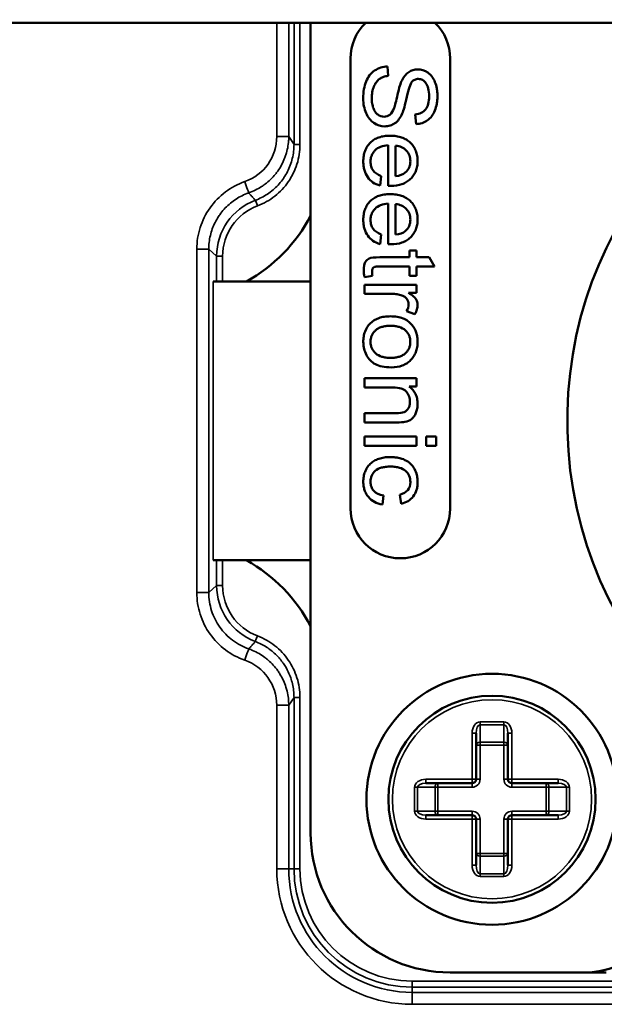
# Model space of a CAD drawing. Header units: millimetres. Extents: x 50 to 3176, y 50 to 2109.
# Tile 661 of 817: x 2363 to 2378, y 1012 to 1036. Entities that reach past the tile are written whole.
import ezdxf

# ---------------------------------------------------------------- set-up
doc = ezdxf.new("R2010")
doc.units = ezdxf.units.MM
doc.header["$LTSCALE"] = 10
for name, color, linetype, lineweight in [('Dimension (ISO)', 7, 'Continuous', 25), ('Visible (ISO)', 7, 'Continuous', 50), ('Visible Narrow (ISO)', 7, 'Continuous', 35)]:
    doc.layers.add(name, color=color, linetype=linetype, lineweight=lineweight)
doc.styles.add('Note Text (ANSI)', font='tahoma.ttf')
doc.dimstyles.new('Default (ISO)', dxfattribs={"dimscale": 10, "dimtxt": 1, "dimasz": 2.5, "dimexe": 3.175, "dimexo": 0, "dimgap": 0.762, "dimtad": 1, "dimrnd": 1e-08, "dimzin": 0, "dimdsep": 46, "dimtxsty": 'Note Text (ANSI)', "dimcen": 0.09, "dimdle": 10, "dimclrd": 1, "dimclre": 1, "dimclrt": 1, "dimazin": 0, "dimtfac": 3.5052, "dimtmove": 0, "dimatfit": 3, "dimfxl": 1, "dimtolj": 1, "dimtzin": 0, "dimlwd": -1, "dimlwe": -1, "dimarcsym": 0})

# ---------------------------------------------------------------- blocks, each defined once
blk = doc.blocks.new('*D13')
at = {"layer": 'Defpoints', "color": 0, "transparency": 16777216}
for p in [(2370.247, 1067.721), (2363.375, 1056.686)]:
    blk.add_point(p, dxfattribs=at)
at = {"layer": 'Dimension (ISO)', "color": 1, "transparency": 16777216}
for p, q in [((2383.462, 1088.942), (2521.218, 1310.149)), ((2363.375, 1056.686), (2370.247, 1067.721)), ((2350.159, 1035.464), (2336.944, 1014.243))]:
    blk.add_line(p, q, dxfattribs=at)
for points in [[(2379.925, 1091.145), (2386.999, 1086.74), (2370.247, 1067.721)], [(2346.622, 1037.667), (2353.696, 1033.262), (2363.375, 1056.686)]]:
    blk.add_solid(points, dxfattribs=at)
at = {"layer": 'Dimension (ISO)', "color": 1, "transparency": 16777216, "insert": (2422.55, 1190.872), "char_height": 10, "attachment_point": 1, "rotation": 58.0875, "style": 'Note Text (ANSI)'}
blk.add_mtext('\\A1;∅13.00 mm [∅0.512 in]', dxfattribs=at)

msp = doc.modelspace()

# ---------------------------------------------------------------- linework, layer by layer
at = {"layer": 'Visible (ISO)'}
for p, q in [((2551.3108, 1036.2033), (2182.3108, 1036.2033)), ((2370.2608, 1036.2033), (2370.2608, 1015.8533)), ((2371.2608, 1024.0033), (2371.2608, 1035.3033)), ((2373.7608, 1035.3033), (2373.7608, 1024.0033)), ((2372.1891, 1035.1033), (2372.2089, 1034.8676)), ((2372.9038, 1033.6567), (2372.8863, 1033.8962)), ((2372.2062, 1032.1062), (2372.2062, 1033.1263)), ((2372.388, 1033.1133), (2372.388, 1032.3497)), ((2372.0307, 1032.3521), (2372.0026, 1032.1125)), ((2372.2062, 1030.6393), (2372.2062, 1031.6594)), ((2372.388, 1031.6464), (2372.388, 1030.8828)), ((2372.0307, 1030.8852), (2372.0026, 1030.6456)), ((2371.9925, 1030.3123), (2372.7426, 1030.3123)), ((2372.7426, 1030.4824), (2372.9148, 1030.4824)), ((2372.7426, 1030.3123), (2372.7426, 1030.4824)), ((2372.9148, 1030.4824), (2372.9148, 1030.3123)), ((2372.9148, 1030.3123), (2373.2376, 1030.3123)), ((2373.2376, 1030.3123), (2373.3702, 1030.0819)), ((2372.7426, 1030.0819), (2371.9805, 1030.0819)), ((2372.7426, 1029.8486), (2372.7426, 1030.0819)), ((2372.9148, 1030.0819), (2372.9148, 1029.8486)), ((2373.3702, 1030.0819), (2372.9148, 1030.0819)), ((2371.8083, 1029.8486), (2371.6131, 1029.8153)), ((2372.9148, 1029.8486), (2372.7426, 1029.8486)), ((2370.2608, 1029.7033), (2367.8143, 1029.7033)), ((2371.6108, 1029.6245), (2372.9148, 1029.6245)), ((2371.6108, 1029.3927), (2371.6108, 1029.6245)), ((2372.9148, 1029.6245), (2372.9148, 1029.4159)), ((2372.2937, 1029.3927), (2371.6108, 1029.3927)), ((2372.9148, 1029.4159), (2372.7168, 1029.4159)), ((2372.8729, 1028.8817), (2372.668, 1028.9614)), ((2371.6108, 1027.2766), (2372.9148, 1027.2766)), ((2371.6108, 1027.0448), (2371.6108, 1027.2766)), ((2372.9148, 1027.068), (2372.7293, 1027.068)), ((2372.9148, 1027.2766), (2372.9148, 1027.068)), ((2372.3231, 1027.0448), (2371.6108, 1027.0448)), ((2371.6108, 1026.3971), (2372.4042, 1026.3971)), ((2371.6108, 1026.1652), (2371.6108, 1026.3971)), ((2372.4125, 1026.1652), (2371.6108, 1026.1652)), ((2371.6108, 1025.5765), (2371.6108, 1025.8083)), ((2371.6108, 1025.8083), (2372.9148, 1025.8083)), ((2372.9148, 1025.5765), (2371.6108, 1025.5765)), ((2372.9148, 1025.8083), (2372.9148, 1025.5765)), ((2373.1566, 1025.5765), (2373.1566, 1025.8083)), ((2373.1566, 1025.8083), (2373.4108, 1025.8083)), ((2373.4108, 1025.5765), (2373.1566, 1025.5765)), ((2373.4108, 1025.8083), (2373.4108, 1025.5765)), ((2372.5317, 1024.125), (2372.4986, 1024.3506)), ((2372.0883, 1024.3313), (2372.0602, 1024.1033)), ((2367.8143, 1022.7033), (2370.2608, 1022.7033)), ((2374.4108, 1018.3619), (2374.4108, 1017.2033)), ((2375.2108, 1017.2033), (2375.2108, 1018.3619)), ((2374.3108, 1017.1033), (2373.1522, 1017.1033)), ((2376.4693, 1017.1033), (2375.3108, 1017.1033)), ((2373.1522, 1016.3033), (2374.3108, 1016.3033)), ((2374.4108, 1016.2033), (2374.4108, 1015.0447)), ((2375.2108, 1015.0447), (2375.2108, 1016.2033)), ((2375.3108, 1016.3033), (2376.4693, 1016.3033)), ((2373.7608, 1012.3533), (2377.1036, 1012.3533)), ((2377.1036, 1012.3533), (2377.672, 1012.3533))]:
    msp.add_line(p, q, dxfattribs=at)
for radius in [3.15, 2.6]:
    msp.add_circle((2374.8108, 1016.7033), radius, dxfattribs=at)
for centre, radius, start, end in [((2372.5108, 1035.3033), 1.25, 133.94552, 180), ((2372.5108, 1035.3033), 1.25, 0, 46.05448), ((2386.8108, 1026.2033), 10.1116, 98.52038, 81.47962), ((2366.7108, 1033.2033), 4, 298.95502, 332.56076), ((2372.5108, 1024.0033), 1.25, 180, 0), ((2366.7108, 1019.2033), 4, 27.43924, 61.04498), ((2374.3108, 1017.2033), 0.1, 270, 0), ((2375.3108, 1017.2033), 0.1, 180, 270), ((2374.3108, 1016.2033), 0.1, 0, 90), ((2375.3108, 1016.2033), 0.1, 90, 180), ((2373.7608, 1015.8533), 3.5, 180, 270)]:
    msp.add_arc(centre, radius, start, end, dxfattribs=at)
for centre, major_axis, ratio, start_param, end_param in [((2372.4868, 1015.905), (-0.3538, -18.8344), 0.0411886, 3.1913663, 3.3486603), ((2372.5186, 1034.9772), (-0.1832, -0.9479), 0.0443106, 0.2735485, 0.9227227), ((2767.3238, 1232.731), (-395.52, -200.1981), 0.0254969, 0.0039099, 0.0233483), ((2368.417, 1035.2694), (-4.2594, 2.7848), 0.2090354, 2.8842979, 3.0828476), ((2767.3238, 1231.2641), (-395.52, -200.1981), 0.0254969, 0.0039099, 0.0233483), ((2368.417, 1033.8025), (-4.2594, 2.7848), 0.2090354, 2.8842979, 3.0828476), ((2374.5251, 1029.7368), (2.8205, -0.5207), 0.0869002, 2.7016457, 3.0176678), ((2373.1317, 1029.8472), (-1.2834, 0.2119), 0.0787449, 5.8381339, 6.1667196), ((2370.8221, 1026.4091), (1.846, -0.211), 0.0662202, 5.7581445, 6.0804656), ((2390.5903, 1038.7012), (-18.7587, -14.2403), 0.1062572, 0.0071023, 0.1034825), ((2377.1036, 1014.3533), (2.1388, 0), 0.9351131, 4.712389, 5.5313059)]:
    msp.add_ellipse(centre, major_axis=major_axis, ratio=ratio, start_param=start_param, end_param=end_param, dxfattribs=at)
for points in [[(2371.5799, 1034.2981), (2371.5799, 1034.4691), (2371.6276, 1034.7536), (2371.7701, 1034.9337), (2371.8654, 1034.9994)], [(2371.8654, 1034.9994), (2371.9607, 1035.0651), (2372.0685, 1035.0999), (2372.1891, 1035.1033)], [(2372.4415, 1034.3986), (2372.4811, 1034.572), (2372.5184, 1034.6937), (2372.5538, 1034.7632)], [(2372.6735, 1034.3401), (2372.6297, 1034.1368), (2372.5916, 1033.9977), (2372.5584, 1033.9218)], [(2372.6607, 1032.993), (2372.5925, 1033.0655), (2372.5018, 1033.1056), (2372.388, 1033.1133)], [(2372.6607, 1031.5261), (2372.5925, 1031.5986), (2372.5018, 1031.6387), (2372.388, 1031.6464)], [(2372.2651, 1030.6379), (2372.2522, 1030.6379), (2372.2324, 1030.6384), (2372.2062, 1030.6393)], [(2371.8157, 1030.0298), (2371.8051, 1030.0109), (2371.8, 1029.9849), (2371.8, 1029.9506)], [(2371.859, 1030.0694), (2371.8405, 1030.0612), (2371.8263, 1030.0481), (2371.8157, 1030.0298)], [(2371.8, 1029.9506), (2371.8, 1029.9245), (2371.8028, 1029.8907), (2371.8083, 1029.8486)], [(2372.4042, 1026.3971), (2372.494, 1026.3971), (2372.5612, 1026.4058), (2372.6059, 1026.4241)], [(2372.4986, 1024.3506), (2372.5861, 1024.3723), (2372.718, 1024.4506), (2372.7624, 1024.5848), (2372.7624, 1024.6621)]]:
    msp.add_open_spline(points, degree=3, dxfattribs=at)
for points, knots in [([(2372.5538, 1034.7632), (2372.5995, 1034.8528), (2372.6836, 1034.9539), (2372.8252, 1035.0199), (2372.9936, 1035.0431), (2373.1677, 1034.9896), (2373.3095, 1034.8567), (2373.3847, 1034.7177), (2373.4236, 1034.5785), (2373.439, 1034.4606), (2373.4429, 1034.3632), (2373.4389, 1034.2633), (2373.4228, 1034.1363), (2373.3821, 1033.9906), (2373.3028, 1033.8477), (2373.1534, 1033.7078), (2373.0092, 1033.661), (2372.9038, 1033.6567)], [0, 0, 0, 0, 0.1117879, 0.1676818, 0.2235757, 0.3472294, 0.4088113, 0.4703932, 0.5319752, 0.5627661, 0.5935571, 0.6272639, 0.6609707, 0.7283842, 0.7961612, 0.8639381, 1, 1, 1, 1]), ([(2372.2089, 1034.8676), (2372.1638, 1034.862), (2372.0814, 1034.8432), (2371.9837, 1034.7939), (2371.9064, 1034.7177), (2371.8433, 1034.6034), (2371.8024, 1034.4656), (2371.7897, 1034.3153), (2371.8004, 1034.1721), (2371.8311, 1034.0537), (2371.8793, 1033.9567), (2371.9648, 1033.8679), (2372.073, 1033.8317), (2372.1811, 1033.8497), (2372.2716, 1033.9001), (2372.325, 1033.9837), (2372.3535, 1034.0624)], [0, 0, 0, 0, 0.0674158, 0.1348317, 0.2019811, 0.2691305, 0.33628, 0.4034294, 0.463017, 0.5226045, 0.5819677, 0.6413309, 0.7593234, 0.8192948, 0.8792661, 1, 1, 1, 1]), ([(2373.2316, 1034.3561), (2373.2316, 1034.4317), (2373.2189, 1034.5626), (2373.1568, 1034.696), (2373.0682, 1034.7728), (2372.9661, 1034.7976), (2372.8694, 1034.7779), (2372.8225, 1034.7413), (2372.8016, 1034.7169)], [0, 0, 0, 0, 0.1742038, 0.3484076, 0.5231725, 0.6979373, 0.8489687, 1, 1, 1, 1]), ([(2372.5584, 1033.9218), (2372.5105, 1033.8122), (2372.418, 1033.6909), (2372.2591, 1033.6133), (2372.074, 1033.5864), (2371.8834, 1033.6441), (2371.7303, 1033.785), (2371.6457, 1033.9297), (2371.5917, 1034.1033), (2371.5799, 1034.2307), (2371.5799, 1034.2981)], [0, 0, 0, 0, 0.2013671, 0.301742, 0.4021168, 0.6009546, 0.7006376, 0.8003205, 0.9001603, 1, 1, 1, 1]), ([(2372.8863, 1033.8962), (2373, 1033.9093), (2373.1728, 1033.9945), (2373.2316, 1034.2112), (2373.2316, 1034.3561)], [0, 0, 0, 0, 0.4992487, 1, 1, 1, 1]), ([(2372.0026, 1032.1125), (2371.9359, 1032.1316), (2371.8175, 1032.1856), (2371.6833, 1032.3151), (2371.6133, 1032.4614), (2371.5859, 1032.5982), (2371.5784, 1032.7245), (2371.5886, 1032.8597), (2371.6216, 1032.9856), (2371.6766, 1033.0968), (2371.7543, 1033.1931), (2371.8518, 1033.2708), (2371.9664, 1033.3255), (2372.0978, 1033.3586), (2372.2534, 1033.3696), (2372.4109, 1033.3585), (2372.5467, 1033.3251), (2372.6654, 1033.2697), (2372.7658, 1033.1911), (2372.8458, 1033.0948), (2372.9025, 1032.9861), (2372.9367, 1032.8647), (2372.9481, 1032.7284), (2372.9369, 1032.5935), (2372.9034, 1032.4758), (2372.8479, 1032.37), (2372.7695, 1032.2758), (2372.6709, 1032.1988), (2372.5162, 1032.1266), (2372.3729, 1032.1048), (2372.2651, 1032.1048)], [0, 0, 0, 0, 0.0518571, 0.1037141, 0.1557328, 0.1817421, 0.2077514, 0.2404804, 0.2732094, 0.3059385, 0.3386675, 0.3713324, 0.4039973, 0.4366622, 0.4693271, 0.5030549, 0.5367826, 0.5705104, 0.6042381, 0.6379658, 0.6716936, 0.7054213, 0.7391491, 0.7717555, 0.8043618, 0.8369682, 0.8695745, 0.9021809, 0.9347873, 1, 1, 1, 1]), ([(2372.2062, 1033.1263), (2372.1346, 1033.122), (2372.0083, 1033.0968), (2371.8918, 1033.0211), (2371.825, 1032.9389), (2371.7893, 1032.871), (2371.7679, 1032.7964), (2371.7596, 1032.6988), (2371.7738, 1032.591), (2371.8055, 1032.5252), (2371.8267, 1032.495)], [0, 0, 0, 0, 0.1817496, 0.3634992, 0.4546486, 0.545798, 0.6369474, 0.7280968, 0.8640484, 1, 1, 1, 1]), ([(2372.6349, 1032.4371), (2372.6774, 1032.4742), (2372.7252, 1032.5381), (2372.7571, 1032.6388), (2372.7648, 1032.7217), (2372.7581, 1032.8024), (2372.7327, 1032.8958), (2372.6945, 1032.9568), (2372.6607, 1032.993)], [0, 0, 0, 0, 0.262419, 0.3936285, 0.524838, 0.6436285, 0.762419, 1, 1, 1, 1]), ([(2372.2651, 1032.1048), (2372.2651, 1032.1048), (2372.2522, 1032.1048), (2372.2324, 1032.1053), (2372.2062, 1032.1062)], [0.01923077, 0.01923077, 0.01923077, 0.01923077, 0.02043388, 0.98076923, 0.98076923, 0.98076923, 0.98076923]), ([(2372.0026, 1030.6456), (2371.9359, 1030.6647), (2371.8175, 1030.7187), (2371.6833, 1030.8482), (2371.6133, 1030.9945), (2371.5859, 1031.1313), (2371.5784, 1031.2576), (2371.5886, 1031.3928), (2371.6216, 1031.5187), (2371.6766, 1031.6299), (2371.7543, 1031.7262), (2371.8518, 1031.8039), (2371.9664, 1031.8586), (2372.0978, 1031.8917), (2372.2534, 1031.9027), (2372.4109, 1031.8916), (2372.5467, 1031.8582), (2372.6654, 1031.8028), (2372.7658, 1031.7242), (2372.8458, 1031.6279), (2372.9025, 1031.5192), (2372.9367, 1031.3979), (2372.9481, 1031.2615), (2372.9369, 1031.1266), (2372.9034, 1031.0089), (2372.8479, 1030.9031), (2372.7695, 1030.8089), (2372.6709, 1030.7319), (2372.5162, 1030.6597), (2372.3729, 1030.6379), (2372.2651, 1030.6379)], [0, 0, 0, 0, 0.0518571, 0.1037141, 0.1557328, 0.1817421, 0.2077514, 0.2404804, 0.2732094, 0.3059385, 0.3386675, 0.3713324, 0.4039973, 0.4366622, 0.4693271, 0.5030549, 0.5367826, 0.5705104, 0.6042381, 0.6379658, 0.6716936, 0.7054213, 0.7391491, 0.7717555, 0.8043618, 0.8369682, 0.8695745, 0.9021809, 0.9347873, 1, 1, 1, 1]), ([(2372.2062, 1031.6594), (2372.1346, 1031.6551), (2372.0083, 1031.6299), (2371.8918, 1031.5542), (2371.825, 1031.472), (2371.7893, 1031.4041), (2371.7679, 1031.3296), (2371.7596, 1031.2319), (2371.7738, 1031.1241), (2371.8055, 1031.0583), (2371.8267, 1031.0282)], [0, 0, 0, 0, 0.1817496, 0.3634992, 0.4546486, 0.545798, 0.6369474, 0.7280968, 0.8640484, 1, 1, 1, 1]), ([(2372.6349, 1030.9702), (2372.6774, 1031.0073), (2372.7252, 1031.0712), (2372.7571, 1031.1719), (2372.7648, 1031.2548), (2372.7581, 1031.3355), (2372.7327, 1031.4289), (2372.6945, 1031.4899), (2372.6607, 1031.5261)], [0, 0, 0, 0, 0.262419, 0.3936285, 0.524838, 0.6436285, 0.762419, 1, 1, 1, 1]), ([(2371.6131, 1029.8153), (2371.6002, 1029.8805), (2371.5844, 1030.0357), (2371.6213, 1030.2028), (2371.6904, 1030.265), (2371.7319, 1030.2838)], [0, 0, 0, 0, 0.2324561, 0.6162281, 1, 1, 1, 1]), ([(2372.668, 1028.9614), (2372.6998, 1029.0179), (2372.7317, 1029.1282), (2372.6932, 1029.252), (2372.6232, 1029.3232), (2372.5404, 1029.3617), (2372.4291, 1029.3858), (2372.3402, 1029.3927), (2372.2937, 1029.3927)], [0, 0, 0, 0, 0.2414606, 0.4581559, 0.5656519, 0.6731478, 0.8365739, 1, 1, 1, 1]), ([(2372.7168, 1029.4159), (2372.7631, 1029.3893), (2372.8406, 1029.3378), (2372.9059, 1029.2686), (2372.9365, 1029.1992), (2372.9493, 1029.1085), (2372.9321, 1029.0017), (2372.8966, 1028.922), (2372.8729, 1028.8817)], [0, 0, 0, 0, 0.1450777, 0.2901554, 0.4352332, 0.5803109, 0.7901554, 1, 1, 1, 1]), ([(2371.7567, 1028.6527), (2371.8152, 1028.7117), (2371.9228, 1028.7781), (2372.1035, 1028.8226), (2372.238, 1028.832), (2372.3517, 1028.8278), (2372.4601, 1028.8146), (2372.6308, 1028.7682), (2372.7415, 1028.6888), (2372.7995, 1028.6181)], [0, 0, 0, 0, 0.2384263, 0.3576395, 0.4768527, 0.5421955, 0.6075382, 0.7382238, 1, 1, 1, 1]), ([(2372.2801, 1027.5481), (2372.1965, 1027.5481), (2372.0466, 1027.5614), (2371.8779, 1027.6212), (2371.7522, 1027.7183), (2371.6549, 1027.8538), (2371.6044, 1027.9881), (2371.5846, 1028.0999), (2371.5788, 1028.2068), (2371.5887, 1028.3278), (2371.6324, 1028.4912), (2371.6983, 1028.5938), (2371.7567, 1028.6527)], [0, 0, 0, 0, 0.1081258, 0.2167326, 0.3255698, 0.4344069, 0.5430395, 0.5973558, 0.651672, 0.738754, 0.825836, 1, 1, 1, 1]), ([(2372.6372, 1028.4769), (2372.596, 1028.5151), (2372.5177, 1028.558), (2372.3833, 1028.5866), (2372.2627, 1028.5938), (2372.142, 1028.5866), (2372.0413, 1028.5651), (2371.9552, 1028.5295), (2371.885, 1028.4788), (2371.8304, 1028.4172), (2371.7916, 1028.3489), (2371.7683, 1028.2734), (2371.7606, 1028.1888), (2371.7684, 1028.1044), (2371.7996, 1028.0042), (2371.8465, 1027.9393), (2371.8884, 1027.9012)], [0, 0, 0, 0, 0.1251898, 0.1877847, 0.2503795, 0.3131473, 0.3759151, 0.4386829, 0.5014507, 0.5640301, 0.6266096, 0.689189, 0.7517684, 0.8138263, 0.8758842, 1, 1, 1, 1]), ([(2372.7995, 1028.6181), (2372.8477, 1028.5595), (2372.902, 1028.4615), (2372.9383, 1028.3126), (2372.9476, 1028.1837), (2372.9369, 1028.0511), (2372.9038, 1027.9299), (2372.8488, 1027.8212), (2372.7712, 1027.7244), (2372.6742, 1027.645), (2372.5231, 1027.5705), (2372.3842, 1027.548), (2372.2801, 1027.5481)], [0, 0, 0, 0, 0.1545278, 0.2319358, 0.3093438, 0.3955984, 0.4818531, 0.5681077, 0.6543623, 0.740617, 0.8268716, 1, 1, 1, 1]), ([(2371.8884, 1027.9012), (2371.9302, 1027.8631), (2372.0095, 1027.8202), (2372.1465, 1027.7915), (2372.2676, 1027.7843), (2372.3868, 1027.7914), (2372.4849, 1027.813), (2372.5694, 1027.8487), (2372.6392, 1027.8999), (2372.694, 1027.9617), (2372.7327, 1028.0298), (2372.7559, 1028.1047), (2372.7636, 1028.1889), (2372.7559, 1028.2733), (2372.7251, 1028.3739), (2372.6786, 1028.4388), (2372.6372, 1028.4769)], [0, 0, 0, 0, 0.1304008, 0.1956011, 0.2608015, 0.3221459, 0.3834904, 0.4448348, 0.5061793, 0.5675186, 0.628858, 0.6901974, 0.7515367, 0.8136526, 0.8757684, 1, 1, 1, 1]), ([(2372.7293, 1027.068), (2372.8009, 1027.0177), (2372.8815, 1026.9253), (2372.9353, 1026.7702), (2372.9483, 1026.6391), (2372.9374, 1026.5121), (2372.9048, 1026.4024), (2372.855, 1026.3096), (2372.7722, 1026.2267), (2372.6906, 1026.1918), (2372.6275, 1026.1778)], [0, 0, 0, 0, 0.2169591, 0.3254386, 0.4339182, 0.5283202, 0.6227223, 0.7173455, 0.8119687, 1, 1, 1, 1]), ([(2372.6059, 1026.4241), (2372.6505, 1026.442), (2372.7052, 1026.492), (2372.7464, 1026.5928), (2372.7552, 1026.675), (2372.749, 1026.7542), (2372.7322, 1026.8203), (2372.7039, 1026.8816), (2372.6655, 1026.9387), (2372.6114, 1026.9866), (2372.5113, 1027.0312), (2372.4065, 1027.0448), (2372.3231, 1027.0448)], [0, 0, 0, 0, 0.1913196, 0.2877325, 0.3841454, 0.4609745, 0.5378035, 0.6146325, 0.6914616, 0.7685962, 0.8457308, 1, 1, 1, 1]), ([(2372.0602, 1024.1033), (2371.9854, 1024.1158), (2371.8521, 1024.1599), (2371.7248, 1024.2652), (2371.6499, 1024.3746), (2371.6104, 1024.4646), (2371.5865, 1024.563), (2371.5782, 1024.682), (2371.5887, 1024.8089), (2371.6215, 1024.928), (2371.6761, 1025.034), (2371.753, 1025.1268), (2371.8501, 1025.2023), (2371.9661, 1025.2555), (2372.1001, 1025.2877), (2372.2384, 1025.2972), (2372.3616, 1025.2918), (2372.4883, 1025.2733), (2372.633, 1025.2277), (2372.773, 1025.1359), (2372.8715, 1025.0022), (2372.9212, 1024.8693), (2372.941, 1024.7588), (2372.9462, 1024.6634), (2372.9398, 1024.5631), (2372.913, 1024.4354), (2372.8176, 1024.2446), (2372.6634, 1024.1521), (2372.5317, 1024.125)], [0, 0, 0, 0, 0.0557521, 0.1115042, 0.1394583, 0.1674125, 0.1953666, 0.2233208, 0.2582184, 0.293116, 0.3280137, 0.3629113, 0.3978813, 0.4328513, 0.4678213, 0.5027913, 0.5254146, 0.548038, 0.5932846, 0.638448, 0.6836114, 0.728689, 0.7512279, 0.7737667, 0.802125, 0.8304832, 0.8871998, 1, 1, 1, 1]), ([(2372.7624, 1024.6621), (2372.7624, 1024.7206), (2372.7421, 1024.8261), (2372.6536, 1024.9544), (2372.5253, 1025.0247), (2372.3886, 1025.0517), (2372.2635, 1025.0585), (2372.1379, 1025.0518), (2371.9997, 1025.0257), (2371.8709, 1024.9582), (2371.7977, 1024.8547), (2371.7681, 1024.758), (2371.7612, 1024.6808), (2371.7665, 1024.6086), (2371.7863, 1024.5292), (2371.8161, 1024.4776), (2371.8428, 1024.4472)], [0, 0, 0, 0, 0.1032125, 0.2064251, 0.3096376, 0.3612439, 0.4128502, 0.4652822, 0.5177142, 0.6225781, 0.7274175, 0.7798372, 0.8322569, 0.8741927, 0.9161285, 1, 1, 1, 1])]:
    msp.add_open_spline(points, degree=3, knots=knots, dxfattribs=at)
at = {"layer": 'Visible Narrow (ISO)'}
for p, q in [((2369.4112, 1033.3447), (2369.4112, 1036.2033)), ((2369.7112, 1036.2033), (2369.7112, 1033.3447)), ((2369.8431, 1033.1467), (2369.8431, 1036.2033)), ((2369.9931, 1036.2033), (2369.9931, 1033.1467)), ((2369.4112, 1033.3447), (2369.7112, 1033.3447)), ((2369.8431, 1033.1467), (2369.7112, 1033.3447)), ((2369.8431, 1033.1467), (2369.9931, 1033.1467)), ((2368.9254, 1031.6029), (2368.8726, 1031.7432)), ((2367.4042, 1021.8924), (2367.4042, 1030.5142)), ((2367.4042, 1030.5142), (2367.7041, 1030.5142)), ((2367.7041, 1030.5142), (2367.7041, 1021.8924)), ((2367.7041, 1030.5142), (2367.9021, 1030.3402)), ((2367.9021, 1030.3402), (2368.052, 1030.3402)), ((2367.9021, 1029.7033), (2367.9021, 1030.3402)), ((2368.052, 1030.3402), (2368.052, 1029.7033)), ((2367.8143, 1022.7033), (2367.8143, 1029.7033)), ((2367.9021, 1022.0664), (2367.9021, 1022.7033)), ((2368.052, 1022.7033), (2368.052, 1022.0664)), ((2367.7041, 1021.8924), (2367.4042, 1021.8924)), ((2367.9021, 1022.0664), (2367.7041, 1021.8924)), ((2368.052, 1022.0664), (2367.9021, 1022.0664)), ((2369.7112, 1019.0619), (2369.8431, 1019.2598)), ((2369.9931, 1019.2598), (2369.8431, 1019.2598)), ((2369.8431, 1014.9533), (2369.8431, 1019.2598)), ((2369.9931, 1019.2598), (2369.9931, 1014.9533)), ((2369.7112, 1019.0619), (2369.4112, 1019.0619)), ((2369.4112, 1014.9533), (2369.4112, 1019.0618)), ((2369.7112, 1019.0619), (2369.7112, 1014.9533)), ((2374.5108, 1018.6447), (2375.1108, 1018.6447)), ((2374.5108, 1018.574), (2374.5108, 1018.6447)), ((2375.1108, 1018.574), (2374.5108, 1018.574)), ((2374.5108, 1018.574), (2374.5108, 1018.1326)), ((2375.1108, 1018.6447), (2375.1108, 1018.574)), ((2375.1108, 1018.1326), (2375.1108, 1018.574)), ((2374.3108, 1017.2033), (2374.3108, 1018.3619)), ((2374.3108, 1018.3619), (2374.4108, 1018.3619)), ((2375.2108, 1018.3619), (2375.3108, 1018.3619)), ((2375.3108, 1018.3619), (2375.3108, 1017.2033)), ((2374.5108, 1018.0619), (2374.4108, 1018.0619)), ((2374.5108, 1018.0619), (2374.5108, 1018.1326)), ((2374.5108, 1018.1326), (2375.1108, 1018.1326)), ((2375.1108, 1018.0619), (2374.5108, 1018.0619)), ((2374.5108, 1018.0619), (2374.5108, 1017.2033)), ((2375.1108, 1018.1326), (2375.1108, 1018.0619)), ((2375.1108, 1017.2033), (2375.1108, 1018.0619)), ((2375.2108, 1018.0619), (2375.1108, 1018.0619)), ((2373.1522, 1017.2033), (2374.3108, 1017.2033)), ((2373.1522, 1017.1033), (2373.1522, 1017.2033)), ((2374.3108, 1017.2033), (2374.3108, 1017.1033)), ((2374.4108, 1017.2033), (2374.3108, 1017.2033)), ((2374.4108, 1017.2033), (2374.5108, 1017.2033)), ((2375.1108, 1017.2033), (2375.2108, 1017.2033)), ((2375.3108, 1017.2033), (2375.2108, 1017.2033)), ((2375.3108, 1017.2033), (2376.4693, 1017.2033)), ((2375.3108, 1017.1033), (2375.3108, 1017.2033)), ((2376.4693, 1017.2033), (2376.4693, 1017.1033)), ((2372.8693, 1016.4033), (2372.8693, 1017.0033)), ((2372.8693, 1017.0033), (2372.9401, 1017.0033)), ((2372.9401, 1017.0033), (2372.9401, 1016.4033)), ((2373.3815, 1017.0033), (2372.9401, 1017.0033)), ((2373.3815, 1016.4033), (2373.3815, 1017.0033)), ((2373.3815, 1017.0033), (2373.4522, 1017.0033)), ((2373.4522, 1017.1033), (2373.4522, 1017.0033)), ((2374.3108, 1017.0033), (2373.4522, 1017.0033)), ((2373.4522, 1017.0033), (2373.4522, 1016.4033)), ((2374.3108, 1017.0033), (2374.3108, 1017.1033)), ((2375.3108, 1017.1033), (2375.3108, 1017.0033)), ((2376.1693, 1017.0033), (2375.3108, 1017.0033)), ((2376.1693, 1017.0033), (2376.1693, 1017.1033)), ((2376.1693, 1016.4033), (2376.1693, 1017.0033)), ((2376.1693, 1017.0033), (2376.2401, 1017.0033)), ((2376.6815, 1017.0033), (2376.2401, 1017.0033)), ((2376.2401, 1017.0033), (2376.2401, 1016.4033)), ((2376.6815, 1017.0033), (2376.7522, 1017.0033)), ((2376.6815, 1016.4033), (2376.6815, 1017.0033)), ((2376.7522, 1017.0033), (2376.7522, 1016.4033)), ((2372.9401, 1016.4033), (2372.8693, 1016.4033)), ((2372.9401, 1016.4033), (2373.3815, 1016.4033)), ((2373.1522, 1016.2033), (2373.1522, 1016.3033)), ((2374.3108, 1016.2033), (2373.1522, 1016.2033)), ((2373.4522, 1016.4033), (2373.3815, 1016.4033)), ((2373.4522, 1016.4033), (2374.3108, 1016.4033)), ((2373.4522, 1016.4033), (2373.4522, 1016.3033)), ((2374.3108, 1016.3033), (2374.3108, 1016.4033)), ((2374.3108, 1016.3033), (2374.3108, 1016.2033)), ((2374.3108, 1015.0447), (2374.3108, 1016.2033)), ((2374.3108, 1016.2033), (2374.4108, 1016.2033)), ((2374.5108, 1016.2033), (2374.4108, 1016.2033)), ((2374.5108, 1016.2033), (2374.5108, 1015.3447)), ((2375.1108, 1015.3447), (2375.1108, 1016.2033)), ((2375.2108, 1016.2033), (2375.1108, 1016.2033)), ((2375.2108, 1016.2033), (2375.3108, 1016.2033)), ((2375.3108, 1016.4033), (2376.1693, 1016.4033)), ((2375.3108, 1016.4033), (2375.3108, 1016.3033)), ((2375.3108, 1016.2033), (2375.3108, 1016.3033)), ((2376.4693, 1016.2033), (2375.3108, 1016.2033)), ((2375.3108, 1016.2033), (2375.3108, 1015.0447)), ((2376.1693, 1016.3033), (2376.1693, 1016.4033)), ((2376.2401, 1016.4033), (2376.1693, 1016.4033)), ((2376.2401, 1016.4033), (2376.6815, 1016.4033)), ((2376.4693, 1016.3033), (2376.4693, 1016.2033)), ((2376.7522, 1016.4033), (2376.6815, 1016.4033)), ((2374.4108, 1015.3447), (2374.5108, 1015.3447)), ((2374.5108, 1015.3447), (2375.1108, 1015.3447)), ((2374.5108, 1015.274), (2374.5108, 1015.3447)), ((2375.1108, 1015.274), (2374.5108, 1015.274)), ((2374.5108, 1015.274), (2374.5108, 1014.8326)), ((2375.1108, 1015.3447), (2375.2108, 1015.3447)), ((2375.1108, 1015.3447), (2375.1108, 1015.274)), ((2375.1108, 1014.8326), (2375.1108, 1015.274)), ((2369.7112, 1014.9533), (2369.4112, 1014.9533)), ((2369.7112, 1014.9533), (2369.8431, 1014.9533)), ((2369.8431, 1014.9533), (2369.9931, 1014.9533)), ((2374.4108, 1015.0447), (2374.3108, 1015.0447)), ((2375.3108, 1015.0447), (2375.2108, 1015.0447)), ((2374.5108, 1014.8326), (2375.1108, 1014.8326)), ((2374.5108, 1014.7619), (2374.5108, 1014.8326)), ((2375.1108, 1014.7619), (2374.5108, 1014.7619)), ((2375.1108, 1014.8326), (2375.1108, 1014.7619)), ((2372.8108, 1012.1356), (2400.8108, 1012.1356)), ((2372.8108, 1012.1356), (2372.8108, 1011.9856)), ((2400.8108, 1011.9856), (2372.8108, 1011.9856)), ((2372.8108, 1011.9856), (2372.8108, 1011.8537)), ((2372.8108, 1011.8537), (2400.8108, 1011.8537)), ((2372.8108, 1011.5537), (2372.8108, 1011.8537)), ((2400.8108, 1011.5537), (2372.8108, 1011.5537))]:
    msp.add_line(p, q, dxfattribs=at)
msp.add_circle((2374.8108, 1016.7033), 2.5, dxfattribs=at)
for centre, radius, start, end in [((2368.2115, 1033.3445), 1.1998, 289.3169, 0.00744), ((2369.4014, 1030.3403), 1.3493, 110.65347, 180.00655), ((2369.4013, 1022.0662), 1.3492, 179.99027, 249.34951), ((2368.2115, 1019.0621), 1.1997, 359.98829, 70.68564), ((2374.3108, 1017.2033), 0.2, 270, 0), ((2375.3108, 1017.2033), 0.2, 180, 270), ((2374.3108, 1016.2033), 0.2, 0, 90), ((2375.3108, 1016.2033), 0.2, 90, 180), ((2372.8108, 1014.9533), 3.3995, 180, 270), ((2372.8108, 1014.9533), 3.0996, 180, 270), ((2372.8108, 1014.9533), 2.9677, 180, 270), ((2372.8108, 1014.9533), 2.8177, 180, 270)]:
    msp.add_arc(centre, radius, start, end, dxfattribs=at)
for centre, major_axis, ratio, start_param, end_param in [((2368.6083, 1032.2123), (0.0992, -0.2831), 0.000018, 4.7124071, 6.2526972), ((2369.4035, 1030.3389), (1.2664, -0.8073), 0.9991317, 2.4994158, 3.7086936), ((2369.4014, 1022.0664), (0, -1.4994), 0.9999992, 4.712389, 5.9227069), ((2368.9254, 1020.8037), (-0.0529, -0.1404), 0.0000959, 0.0307405, 1.5706202), ((2368.6083, 1020.1943), (0.0992, 0.2831), 0.0000185, 0.0228685, 1.5707796), ((2374.511, 1018.3616), (-0.0004, 0.2831), 0.7071835, 6.2824046, 7.8520412), ((2374.5109, 1018.3616), (-0.0001, 0.2124), 0.4714285, 6.2831099, 7.8526634), ((2375.1106, 1018.3616), (0.0004, 0.2831), 0.7071819, 4.714229, 6.28392), ((2375.1107, 1018.3617), (0.0001, 0.2123), 0.4714906, 4.7133845, 6.2831186), ((2374.5108, 1018.0619), (-0.1, 0), 0.7071068, 4.7123802, 6.2831786), ((2375.1108, 1018.0619), (0.1, 0), 0.7071068, 0.0000059, 1.5708029), ((2373.1525, 1017.0031), (-0.2831, 0.0004), 0.7071819, 4.714229, 6.28392), ((2376.4691, 1017.0031), (0.2831, 0.0004), 0.7071835, 6.2824046, 7.8520412), ((2373.1524, 1017.0032), (-0.2123, 0.0001), 0.4714906, 4.7133845, 6.2831186), ((2373.4522, 1017.0033), (0, 0.1), 0.7071068, 0.0000029, 1.570801), ((2376.1693, 1017.0033), (0, 0.1), 0.7071068, 4.7123802, 6.2831786), ((2376.4691, 1017.0032), (-0.2124, -0.0001), 0.4714285, 3.1415173, 4.7110707), ((2373.1525, 1016.4035), (0.2831, 0.0004), 0.7071835, 3.140812, 4.7104486), ((2373.1524, 1016.4034), (-0.2124, -0.0001), 0.4714285, 6.2831099, 7.8526634), ((2373.4522, 1016.4033), (0, -0.1), 0.7071068, 4.7123802, 6.2831786), ((2376.1693, 1016.4033), (0, -0.1), 0.7071068, 0.0000029, 1.570801), ((2376.4691, 1016.4035), (-0.2831, 0.0004), 0.7071819, 1.5726364, 3.1423273), ((2376.4692, 1016.4034), (-0.2123, 0.0001), 0.4714906, 1.5717918, 3.141526), ((2374.5108, 1015.3447), (-0.1, 0), 0.7071068, 0.0000029, 1.570801), ((2375.1108, 1015.3447), (0.1, 0), 0.7071068, 4.7123802, 6.2831786), ((2374.511, 1015.045), (0.0004, 0.2831), 0.7071819, 1.5726364, 3.1423273), ((2374.5109, 1015.0449), (0.0001, 0.2123), 0.4714906, 1.5717918, 3.141526), ((2375.1105, 1015.045), (-0.0004, 0.2831), 0.7071835, 3.140812, 4.7104486), ((2375.1107, 1015.0449), (-0.0001, 0.2124), 0.4714285, 3.1415173, 4.7110707)]:
    msp.add_ellipse(centre, major_axis=major_axis, ratio=ratio, start_param=start_param, end_param=end_param, dxfattribs=at)
for points, knots in [([(2368.7075, 1031.9293), (2368.7638, 1031.949), (2368.8188, 1031.9721), (2368.9258, 1032.0246), (2368.9777, 1032.054), (2369.0571, 1032.1055), (2369.0858, 1032.1256), (2369.1625, 1032.1834), (2369.2089, 1032.2231), (2369.2967, 1032.3078), (2369.338, 1032.3528), (2369.3966, 1032.4251), (2369.416, 1032.4506), (2369.4698, 1032.5264), (2369.502, 1032.5783), (2369.5599, 1032.6855), (2369.5856, 1032.7409), (2369.6196, 1032.8277), (2369.6304, 1032.8581), (2369.6583, 1032.9453), (2369.6729, 1033.0029), (2369.6954, 1033.1195), (2369.7031, 1033.1784), (2369.7099, 1033.2732), (2369.7112, 1033.3089), (2369.7112, 1033.3446)], [0.000003, 0.000003, 0.000003, 0.000003, 0.09655941, 0.09655941, 0.19317538, 0.19317538, 0.25, 0.25, 0.34896874, 0.34896874, 0.44795238, 0.44795238, 0.5, 0.5, 0.59887967, 0.59887967, 0.69774025, 0.69774025, 0.75, 0.75, 0.84614476, 0.84614476, 0.94222042, 0.94222042, 0.99999648, 0.99999648, 0.99999648, 0.99999648]), ([(2369.8431, 1033.1467), (2369.8431, 1033.0884), (2369.8397, 1033.0301), (2369.8258, 1032.9116), (2369.815, 1032.8514), (2369.7868, 1032.7354), (2369.7697, 1032.6795), (2369.7291, 1032.5701), (2369.7056, 1032.5165), (2369.6526, 1032.4126), (2369.623, 1032.3622), (2369.5861, 1032.3069), (2369.5816, 1032.3003), (2369.5441, 1032.2461), (2369.5085, 1032.2004), (2369.4322, 1032.1135), (2369.3916, 1032.0723), (2369.3057, 1031.9947), (2369.2605, 1031.9585), (2369.1663, 1031.8914), (2369.1173, 1031.8605), (2369.016, 1031.8048), (2368.9637, 1031.7799), (2368.8977, 1031.7529), (2368.8852, 1031.748), (2368.8726, 1031.7432)], [0.00000118, 0.00000118, 0.00000118, 0.00000118, 0.09652598, 0.09652598, 0.19739449, 0.19739449, 0.29381758, 0.29381758, 0.39022012, 0.39022012, 0.48664579, 0.48664579, 0.5, 0.5, 0.5955354, 0.5955354, 0.69102996, 0.69102996, 0.78654386, 0.78654386, 0.88206781, 0.88206781, 0.97766807, 0.97766807, 0.99999995, 0.99999995, 0.99999995, 0.99999995]), ([(2368.9254, 1031.6029), (2369.0872, 1031.6639), (2369.3752, 1031.8282), (2369.7212, 1032.1937), (2369.9411, 1032.6464), (2369.9931, 1032.9739), (2369.9931, 1033.1467)], [0.00000025, 0.00000025, 0.00000025, 0.00000025, 0.25, 0.5, 0.75, 0.99999754, 0.99999754, 0.99999754, 0.99999754]), ([(2367.4042, 1030.5142), (2367.4042, 1030.7039), (2367.4612, 1031.0645), (2367.711, 1031.5717), (2368.107, 1031.9758), (2368.4288, 1032.1494), (2368.6083, 1032.2123)], [0.00000383, 0.00000383, 0.00000383, 0.00000383, 0.25, 0.5, 0.75, 0.99999919, 0.99999919, 0.99999919, 0.99999919]), ([(2367.704, 1030.5142), (2367.704, 1030.572), (2367.7074, 1030.6298), (2367.7207, 1030.7447), (2367.7307, 1030.8017), (2367.7572, 1030.9143), (2367.7737, 1030.9699), (2367.8131, 1031.0787), (2367.8359, 1031.132), (2367.8875, 1031.2355), (2367.9164, 1031.2858), (2367.9585, 1031.3503), (2367.9693, 1031.3661), (2368.014, 1031.4292), (2368.0505, 1031.4748), (2368.1284, 1031.5613), (2368.1699, 1031.6022), (2368.2574, 1031.6791), (2368.3034, 1031.715), (2368.3993, 1031.7812), (2368.4491, 1031.8115), (2368.552, 1031.866), (2368.605, 1031.8903), (2368.6752, 1031.9176), (2368.6913, 1031.9236), (2368.7075, 1031.9293)], [0.0000005, 0.0000005, 0.0000005, 0.0000005, 0.09384919, 0.09384919, 0.18762561, 0.18762561, 0.28137522, 0.28137522, 0.37510686, 0.37510686, 0.46887766, 0.46887766, 0.5, 0.5, 0.59441296, 0.59441296, 0.68879493, 0.68879493, 0.78320359, 0.78320359, 0.87762408, 0.87762408, 0.97212006, 0.97212006, 1, 1, 1, 1]), ([(2368.8726, 1031.7432), (2368.8542, 1031.7639), (2368.8359, 1031.7846), (2368.8175, 1031.8053), (2368.7992, 1031.826), (2368.7808, 1031.8467), (2368.7625, 1031.8673), (2368.7442, 1031.888), (2368.7259, 1031.9086), (2368.7075, 1031.9293)], [0, 0, 0, 0, 0.33333333, 0.33333333, 0.33333333, 0.66666667, 0.66666667, 0.66666667, 0.99999998, 0.99999998, 0.99999998, 0.99999998]), ([(2368.6083, 1020.1943), (2368.429, 1020.2571), (2368.1073, 1020.4304), (2367.711, 1020.8348), (2367.461, 1021.3425), (2367.4042, 1021.7028), (2367.4042, 1021.8924)], [0.000001, 0.000001, 0.000001, 0.000001, 0.25, 0.5, 0.75, 0.99999927, 0.99999927, 0.99999927, 0.99999927]), ([(2367.7041, 1021.8924), (2367.704, 1021.7386), (2367.7516, 1021.4308), (2367.9605, 1021.0111), (2368.2875, 1020.675), (2368.5624, 1020.5282), (2368.7075, 1020.4773)], [0, 0, 0, 0, 0.25, 0.5, 0.75, 0.99999984, 0.99999984, 0.99999984, 0.99999984]), ([(2368.7075, 1020.4773), (2368.7259, 1020.498), (2368.7442, 1020.5187), (2368.7626, 1020.5394), (2368.7809, 1020.5601), (2368.7993, 1020.5808), (2368.8176, 1020.6014), (2368.8359, 1020.6221), (2368.8542, 1020.6427), (2368.8726, 1020.6634)], [0, 0, 0, 0, 0.33333333, 0.33333333, 0.33333333, 0.66666667, 0.66666667, 0.66666667, 0.99999997, 0.99999997, 0.99999997, 0.99999997]), ([(2368.8726, 1020.6634), (2368.9707, 1020.6263), (2369.0652, 1020.5789), (2369.1536, 1020.5221), (2369.2324, 1020.4716), (2369.3064, 1020.4136), (2369.3743, 1020.3493), (2369.4399, 1020.2872), (2369.4999, 1020.2192), (2369.5533, 1020.1463), (2369.5613, 1020.1354), (2369.5691, 1020.1244), (2369.5768, 1020.1132), (2369.6235, 1020.0457), (2369.6647, 1019.9743), (2369.6997, 1019.9), (2369.7448, 1019.8045), (2369.7797, 1019.7042), (2369.8038, 1019.6012), (2369.8299, 1019.4894), (2369.8431, 1019.3744), (2369.8431, 1019.2598)], [0, 0, 0, 0, 0.1735438, 0.1735438, 0.1735438, 0.3282302, 0.3282302, 0.3282302, 0.4776021, 0.4776021, 0.4776021, 0.5, 0.5, 0.5, 0.6358089, 0.6358089, 0.6358089, 0.8103656, 0.8103656, 0.8103656, 1, 1, 1, 1]), ([(2369.9931, 1019.2598), (2369.9931, 1019.4327), (2369.9411, 1019.7601), (2369.7213, 1020.2129), (2369.3752, 1020.5784), (2369.0872, 1020.7426), (2368.9255, 1020.8036)], [0.00001254, 0.00001254, 0.00001254, 0.00001254, 0.25, 0.5, 0.75, 1, 1, 1, 1]), ([(2369.7112, 1019.0619), (2369.7112, 1019.1215), (2369.7076, 1019.1812), (2369.7005, 1019.2404), (2369.6934, 1019.2996), (2369.6828, 1019.3584), (2369.6687, 1019.4163), (2369.6605, 1019.4502), (2369.651, 1019.4837), (2369.6405, 1019.5169), (2369.6222, 1019.5742), (2369.6005, 1019.6304), (2369.5755, 1019.6851), (2369.5506, 1019.7398), (2369.5223, 1019.793), (2369.4909, 1019.8443), (2369.4733, 1019.8732), (2369.4546, 1019.9015), (2369.4351, 1019.9291), (2369.4004, 1019.978), (2369.3628, 1020.0248), (2369.3225, 1020.0692), (2369.2822, 1020.1138), (2369.2391, 1020.1559), (2369.1937, 1020.1952), (2369.1679, 1020.2176), (2369.1414, 1020.2391), (2369.1141, 1020.2596), (2369.0663, 1020.2956), (2369.0164, 1020.3288), (2368.9646, 1020.3589), (2368.9129, 1020.3889), (2368.8595, 1020.4158), (2368.8046, 1020.4395), (2368.7727, 1020.4532), (2368.7403, 1020.4658), (2368.7075, 1020.4773)], [0.00000301, 0.00000301, 0.00000301, 0.00000301, 0.0967236, 0.0967236, 0.0967236, 0.19348042, 0.19348042, 0.19348042, 0.25, 0.25, 0.25, 0.34756218, 0.34756218, 0.34756218, 0.44509535, 0.44509535, 0.44509535, 0.5, 0.5, 0.5, 0.59721959, 0.59721959, 0.59721959, 0.6946691, 0.6946691, 0.6946691, 0.75, 0.75, 0.75, 0.84697942, 0.84697942, 0.84697942, 0.94376143, 0.94376143, 0.94376143, 1, 1, 1, 1])]:
    msp.add_open_spline(points, degree=3, knots=knots, dxfattribs=at)

# ---------------------------------------------------------------- dimensions: what is measured, and where the dimension line sits
at = {"layer": 'Dimension (ISO)', "color": 1, "true_color": 0xff0000}
dim = msp.add_diameter_dim_2p(p1=(2363.3747, 1056.6857), p2=(2370.2468, 1067.7208), text='<> mm [∅0.512 in]', dimstyle='Default (ISO)', override={"dimgap": 0.762, "dimdec": 2, "dimlfac": 1, "dimpost": '', "dimtol": 0, "dimlim": 0, "dimtp": 0, "dimtm": 0, "dimtdec": 2, "dimatfit": 2}, dxfattribs=at)
dim.commit()
dim.dimension.update_dxf_attribs({"geometry": '*D13', "text_midpoint": (2478.6567, 1241.8042), "dimtype": 163})

doc.saveas('drawing.dxf')
